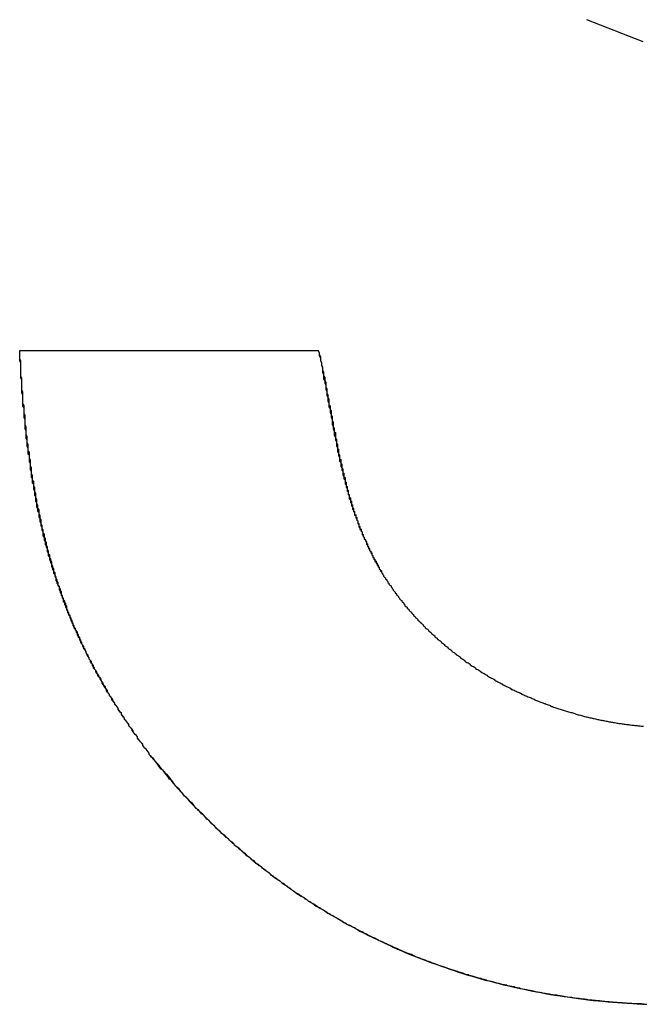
# Model space of a CAD drawing. Extents: x 1107 to 4046, y 937 to 3355.
# Tile 768 of 861: x 3052.159 to 3052.742, y 1749.366 to 1750.286. Entities that reach past the tile are written whole.
import ezdxf

# ---------------------------------------------------------------- set-up
doc = ezdxf.new("R2010")
doc.units = 0
doc.layers.add('KF_VIDA_L___C_LEFT', color=7, linetype='CONTINUOUS')

# ---------------------------------------------------------------- blocks, each defined once
blk = doc.blocks.new('KF_VIDA_L___C_LEFT')
at = {"layer": 'KF_VIDA_L___C_LEFT'}
for p, q in [((163.43863, 61.05241), (163.38616, 61.07299)), ((163.43863, 61.05241), (163.38616, 61.07299)), ((162.85594, 60.76384), (163.13549, 60.76384)), ((162.85594, 60.76384), (163.13549, 60.76384))]:
    blk.add_line(p, q, dxfattribs=at)
for points in [[(162.978, 60.3849, 0), (162.977, 60.3861, 0), (162.977, 60.3873, 0), (162.976, 60.3884, 0), (162.975, 60.3896, 0), (162.974, 60.3908, 0), (162.973, 60.392, 0), (162.972, 60.3931, 0), (162.971, 60.3943, 0), (162.971, 60.3955, 0), (162.97, 60.3967, 0), (162.969, 60.3978, 0), (162.968, 60.399, 0), (162.967, 60.4002, 0), (162.966, 60.4013, 0), (162.966, 60.4025, 0), (162.965, 60.4037, 0), (162.964, 60.4048, 0), (162.963, 60.406, 0), (162.962, 60.4072, 0), (162.961, 60.4084, 0), (162.961, 60.4095, 0), (162.96, 60.4107, 0), (162.959, 60.4119, 0), (162.958, 60.413, 0), (162.958, 60.4142, 0), (162.957, 60.4154, 0), (162.956, 60.4165, 0), (162.955, 60.4177, 0), (162.954, 60.4189, 0), (162.954, 60.42, 0), (162.953, 60.4212, 0), (162.952, 60.4224, 0), (162.951, 60.4235, 0), (162.951, 60.4247, 0), (162.95, 60.4259, 0), (162.949, 60.427, 0), (162.948, 60.4282, 0), (162.948, 60.4294, 0), (162.947, 60.4305, 0), (162.946, 60.4317, 0), (162.945, 60.4329, 0), (162.945, 60.434, 0), (162.944, 60.4352, 0), (162.943, 60.4364, 0), (162.943, 60.4375, 0), (162.942, 60.4387, 0), (162.941, 60.4399, 0), (162.94, 60.4411, 0), (162.94, 60.4422, 0), (162.939, 60.4434, 0), (162.938, 60.4446, 0), (162.938, 60.4457, 0), (162.937, 60.4469, 0), (162.936, 60.4481, 0), (162.936, 60.4492, 0), (162.935, 60.4504, 0), (162.934, 60.4516, 0), (162.934, 60.4528, 0), (162.933, 60.4539, 0), (162.932, 60.4551, 0), (162.932, 60.4563, 0), (162.931, 60.4575, 0), (162.93, 60.4586, 0), (162.93, 60.4598, 0), (162.929, 60.461, 0), (162.928, 60.4622, 0), (162.928, 60.4633, 0), (162.927, 60.4645, 0), (162.926, 60.4657, 0), (162.926, 60.4669, 0), (162.925, 60.468, 0), (162.925, 60.4692, 0), (162.924, 60.4704, 0), (162.923, 60.4716, 0), (162.923, 60.4728, 0), (162.922, 60.474, 0), (162.921, 60.4751, 0), (162.921, 60.4763, 0), (162.92, 60.4775, 0), (162.92, 60.4787, 0), (162.919, 60.4799, 0), (162.918, 60.4811, 0), (162.918, 60.4823, 0), (162.917, 60.4834, 0), (162.917, 60.4846, 0), (162.916, 60.4858, 0), (162.916, 60.487, 0), (162.915, 60.4882, 0), (162.914, 60.4894, 0), (162.914, 60.4906, 0), (162.913, 60.4918, 0), (162.913, 60.493, 0), (162.912, 60.4942, 0), (162.912, 60.4954, 0), (162.911, 60.4966, 0), (162.911, 60.4978, 0), (162.91, 60.499, 0), (162.91, 60.5002, 0), (162.909, 60.5014, 0), (162.908, 60.5026, 0), (162.908, 60.5038, 0), (162.907, 60.505, 0), (162.907, 60.5062, 0), (162.906, 60.5074, 0), (162.906, 60.5086, 0), (162.905, 60.5099, 0), (162.905, 60.5111, 0), (162.904, 60.5123, 0), (162.904, 60.5135, 0), (162.903, 60.5147, 0), (162.903, 60.5159, 0), (162.902, 60.5172, 0), (162.902, 60.5184, 0), (162.901, 60.5196, 0), (162.901, 60.5208, 0), (162.9, 60.522, 0), (162.9, 60.5233, 0), (162.9, 60.5245, 0), (162.899, 60.5257, 0), (162.899, 60.527, 0), (162.898, 60.5282, 0), (162.898, 60.5294, 0), (162.897, 60.5307, 0), (162.897, 60.5319, 0), (162.896, 60.5331, 0), (162.896, 60.5344, 0), (162.895, 60.5356, 0), (162.895, 60.5369, 0), (162.895, 60.5381, 0), (162.894, 60.5394, 0), (162.894, 60.5406, 0), (162.893, 60.5418, 0), (162.893, 60.5431, 0), (162.892, 60.5444, 0), (162.892, 60.5456, 0), (162.892, 60.5469, 0), (162.891, 60.5481, 0), (162.891, 60.5494, 0), (162.89, 60.5506, 0), (162.89, 60.5519, 0), (162.889, 60.5532, 0), (162.889, 60.5544, 0), (162.889, 60.5557, 0), (162.888, 60.557, 0), (162.888, 60.5582, 0), (162.888, 60.5595, 0), (162.887, 60.5608, 0), (162.887, 60.5621, 0), (162.886, 60.5633, 0), (162.886, 60.5646, 0), (162.886, 60.5659, 0), (162.885, 60.5672, 0), (162.885, 60.5685, 0), (162.884, 60.5698, 0), (162.884, 60.5711, 0), (162.884, 60.5724, 0), (162.883, 60.5737, 0), (162.883, 60.5749, 0), (162.883, 60.5762, 0), (162.882, 60.5775, 0), (162.882, 60.5788, 0), (162.882, 60.5802, 0), (162.881, 60.5815, 0), (162.881, 60.5828, 0), (162.881, 60.5841, 0), (162.88, 60.5854, 0), (162.88, 60.5867, 0), (162.88, 60.588, 0), (162.879, 60.5893, 0), (162.879, 60.5907, 0), (162.879, 60.592, 0), (162.878, 60.5933, 0), (162.878, 60.5946, 0), (162.878, 60.596, 0), (162.877, 60.5973, 0), (162.877, 60.5986, 0), (162.877, 60.6, 0), (162.876, 60.6013, 0), (162.876, 60.6027, 0), (162.876, 60.604, 0), (162.876, 60.6054, 0), (162.875, 60.6067, 0), (162.875, 60.6081, 0), (162.875, 60.6094, 0), (162.874, 60.6108, 0), (162.874, 60.6121, 0), (162.874, 60.6135, 0), (162.874, 60.6148, 0), (162.873, 60.6162, 0), (162.873, 60.6176, 0), (162.873, 60.619, 0), (162.872, 60.6203, 0), (162.872, 60.6217, 0), (162.872, 60.6231, 0), (162.872, 60.6245, 0), (162.871, 60.6258, 0), (162.871, 60.6272, 0), (162.871, 60.6286, 0), (162.871, 60.63, 0), (162.87, 60.6314, 0), (162.87, 60.6328, 0), (162.87, 60.6342, 0), (162.87, 60.6356, 0), (162.869, 60.637, 0), (162.869, 60.6384, 0), (162.869, 60.6398, 0), (162.869, 60.6412, 0), (162.868, 60.6426, 0), (162.868, 60.6441, 0), (162.868, 60.6455, 0), (162.868, 60.6469, 0), (162.867, 60.6483, 0), (162.867, 60.6498, 0), (162.867, 60.6512, 0), (162.867, 60.6526, 0), (162.867, 60.6541, 0), (162.866, 60.6555, 0), (162.866, 60.6569, 0), (162.866, 60.6584, 0), (162.866, 60.6598, 0), (162.866, 60.6613, 0), (162.865, 60.6627, 0), (162.865, 60.6642, 0), (162.865, 60.6656, 0), (162.865, 60.6671, 0), (162.865, 60.6686, 0), (162.864, 60.67, 0), (162.864, 60.6715, 0), (162.864, 60.673, 0), (162.864, 60.6745, 0), (162.864, 60.6759, 0), (162.863, 60.6774, 0), (162.863, 60.6789, 0), (162.863, 60.6804, 0), (162.863, 60.6819, 0), (162.863, 60.6834, 0), (162.862, 60.6849, 0), (162.862, 60.6864, 0), (162.862, 60.6879, 0), (162.862, 60.6894, 0), (162.862, 60.6909, 0), (162.862, 60.6924, 0), (162.861, 60.6939, 0), (162.861, 60.6954, 0), (162.861, 60.697, 0), (162.861, 60.6985, 0), (162.861, 60.7, 0), (162.861, 60.7016, 0), (162.861, 60.7031, 0), (162.86, 60.7046, 0), (162.86, 60.7062, 0), (162.86, 60.7077, 0), (162.86, 60.7093, 0), (162.86, 60.7108, 0), (162.86, 60.7124, 0), (162.859, 60.7139, 0), (162.859, 60.7155, 0), (162.859, 60.717, 0), (162.859, 60.7186, 0), (162.859, 60.7202, 0), (162.859, 60.7218, 0), (162.859, 60.7233, 0), (162.859, 60.7249, 0), (162.858, 60.7265, 0), (162.858, 60.7281, 0), (162.858, 60.7297, 0), (162.858, 60.7313, 0), (162.858, 60.7329, 0), (162.858, 60.7345, 0), (162.858, 60.7361, 0), (162.858, 60.7377, 0), (162.857, 60.7393, 0), (162.857, 60.7409, 0), (162.857, 60.7425, 0), (162.857, 60.7441, 0), (162.857, 60.7458, 0), (162.857, 60.7474, 0), (162.857, 60.749, 0), (162.857, 60.7506, 0), (162.857, 60.7523, 0), (162.857, 60.7539, 0), (162.856, 60.7556, 0), (162.856, 60.7572, 0), (162.856, 60.7589, 0), (162.856, 60.7605, 0), (162.856, 60.7622, 0), (162.856, 60.7638, 0)], [(162.978, 60.3849, 0), (162.977, 60.3861, 0), (162.977, 60.3872, 0), (162.976, 60.3884, 0), (162.975, 60.3896, 0), (162.974, 60.3907, 0), (162.973, 60.3919, 0), (162.972, 60.3931, 0), (162.971, 60.3942, 0), (162.971, 60.3954, 0), (162.97, 60.3966, 0), (162.969, 60.3977, 0), (162.968, 60.3989, 0), (162.967, 60.4001, 0), (162.966, 60.4012, 0), (162.966, 60.4024, 0), (162.965, 60.4036, 0), (162.964, 60.4047, 0), (162.963, 60.4059, 0), (162.962, 60.407, 0), (162.962, 60.4082, 0), (162.961, 60.4094, 0), (162.96, 60.4105, 0), (162.959, 60.4117, 0), (162.958, 60.4129, 0), (162.958, 60.414, 0), (162.957, 60.4152, 0), (162.956, 60.4164, 0), (162.955, 60.4175, 0), (162.954, 60.4187, 0), (162.954, 60.4199, 0), (162.953, 60.421, 0), (162.952, 60.4222, 0), (162.951, 60.4234, 0), (162.951, 60.4245, 0), (162.95, 60.4257, 0), (162.949, 60.4269, 0), (162.948, 60.428, 0), (162.948, 60.4292, 0), (162.947, 60.4304, 0), (162.946, 60.4315, 0), (162.945, 60.4327, 0), (162.945, 60.4339, 0), (162.944, 60.435, 0), (162.943, 60.4362, 0), (162.942, 60.4374, 0), (162.942, 60.4385, 0), (162.941, 60.4397, 0), (162.94, 60.4409, 0), (162.94, 60.442, 0), (162.939, 60.4432, 0), (162.938, 60.4444, 0), (162.937, 60.4456, 0), (162.937, 60.4467, 0), (162.936, 60.4479, 0), (162.935, 60.4491, 0), (162.935, 60.4503, 0), (162.934, 60.4514, 0), (162.933, 60.4526, 0), (162.933, 60.4538, 0), (162.932, 60.455, 0), (162.931, 60.4562, 0), (162.931, 60.4573, 0), (162.93, 60.4585, 0), (162.929, 60.4597, 0), (162.929, 60.4609, 0), (162.928, 60.4621, 0), (162.927, 60.4632, 0), (162.927, 60.4644, 0), (162.926, 60.4656, 0), (162.925, 60.4668, 0), (162.925, 60.468, 0), (162.924, 60.4692, 0), (162.924, 60.4704, 0), (162.923, 60.4715, 0), (162.922, 60.4727, 0), (162.922, 60.4739, 0), (162.921, 60.4751, 0), (162.921, 60.4763, 0), (162.92, 60.4775, 0), (162.919, 60.4787, 0), (162.919, 60.4799, 0), (162.918, 60.4811, 0), (162.918, 60.4823, 0), (162.917, 60.4835, 0), (162.916, 60.4847, 0), (162.916, 60.4859, 0), (162.915, 60.4871, 0), (162.915, 60.4883, 0), (162.914, 60.4895, 0), (162.913, 60.4907, 0), (162.913, 60.4919, 0), (162.912, 60.4931, 0), (162.912, 60.4943, 0), (162.911, 60.4955, 0), (162.911, 60.4967, 0), (162.91, 60.4979, 0), (162.91, 60.4992, 0), (162.909, 60.5004, 0), (162.909, 60.5016, 0), (162.908, 60.5028, 0), (162.907, 60.504, 0), (162.907, 60.5052, 0), (162.906, 60.5065, 0), (162.906, 60.5077, 0), (162.905, 60.5089, 0), (162.905, 60.5101, 0), (162.904, 60.5114, 0), (162.904, 60.5126, 0), (162.903, 60.5138, 0), (162.903, 60.515, 0), (162.902, 60.5163, 0), (162.902, 60.5175, 0), (162.901, 60.5187, 0), (162.901, 60.52, 0), (162.9, 60.5212, 0), (162.9, 60.5224, 0), (162.899, 60.5237, 0), (162.899, 60.5249, 0), (162.898, 60.5262, 0), (162.898, 60.5274, 0), (162.897, 60.5286, 0), (162.897, 60.5299, 0), (162.897, 60.5311, 0), (162.896, 60.5324, 0), (162.896, 60.5336, 0), (162.895, 60.5349, 0), (162.895, 60.5362, 0), (162.894, 60.5374, 0), (162.894, 60.5387, 0), (162.893, 60.5399, 0), (162.893, 60.5412, 0), (162.893, 60.5424, 0), (162.892, 60.5437, 0), (162.892, 60.545, 0), (162.891, 60.5462, 0), (162.891, 60.5475, 0), (162.89, 60.5488, 0), (162.89, 60.5501, 0), (162.89, 60.5513, 0), (162.889, 60.5526, 0), (162.889, 60.5539, 0), (162.888, 60.5552, 0), (162.888, 60.5564, 0), (162.888, 60.5577, 0), (162.887, 60.559, 0), (162.887, 60.5603, 0), (162.886, 60.5616, 0), (162.886, 60.5629, 0), (162.886, 60.5642, 0), (162.885, 60.5655, 0), (162.885, 60.5667, 0), (162.884, 60.568, 0), (162.884, 60.5693, 0), (162.884, 60.5706, 0), (162.883, 60.5719, 0), (162.883, 60.5732, 0), (162.883, 60.5746, 0), (162.882, 60.5759, 0), (162.882, 60.5772, 0), (162.882, 60.5785, 0), (162.881, 60.5798, 0), (162.881, 60.5811, 0), (162.88, 60.5824, 0), (162.88, 60.5837, 0), (162.88, 60.5851, 0), (162.879, 60.5864, 0), (162.879, 60.5877, 0), (162.879, 60.589, 0), (162.878, 60.5904, 0), (162.878, 60.5917, 0), (162.878, 60.593, 0), (162.878, 60.5944, 0), (162.877, 60.5957, 0), (162.877, 60.5971, 0), (162.877, 60.5984, 0), (162.876, 60.5997, 0), (162.876, 60.6011, 0), (162.876, 60.6024, 0), (162.875, 60.6038, 0), (162.875, 60.6051, 0), (162.875, 60.6065, 0), (162.874, 60.6078, 0), (162.874, 60.6092, 0), (162.874, 60.6106, 0), (162.874, 60.6119, 0), (162.873, 60.6133, 0), (162.873, 60.6147, 0), (162.873, 60.616, 0), (162.872, 60.6174, 0), (162.872, 60.6188, 0), (162.872, 60.6202, 0), (162.872, 60.6215, 0), (162.871, 60.6229, 0), (162.871, 60.6243, 0), (162.871, 60.6257, 0), (162.871, 60.6271, 0), (162.87, 60.6285, 0), (162.87, 60.6299, 0), (162.87, 60.6312, 0), (162.87, 60.6326, 0), (162.869, 60.634, 0), (162.869, 60.6354, 0), (162.869, 60.6368, 0), (162.869, 60.6383, 0), (162.868, 60.6397, 0), (162.868, 60.6411, 0), (162.868, 60.6425, 0), (162.868, 60.6439, 0), (162.867, 60.6453, 0), (162.867, 60.6467, 0), (162.867, 60.6482, 0), (162.867, 60.6496, 0), (162.867, 60.651, 0), (162.866, 60.6524, 0), (162.866, 60.6539, 0), (162.866, 60.6553, 0), (162.866, 60.6567, 0), (162.866, 60.6582, 0), (162.865, 60.6596, 0), (162.865, 60.6611, 0), (162.865, 60.6625, 0), (162.865, 60.664, 0), (162.865, 60.6654, 0), (162.864, 60.6669, 0), (162.864, 60.6683, 0), (162.864, 60.6698, 0), (162.864, 60.6712, 0), (162.864, 60.6727, 0), (162.863, 60.6742, 0), (162.863, 60.6756, 0), (162.863, 60.6771, 0), (162.863, 60.6786, 0), (162.863, 60.6801, 0), (162.862, 60.6815, 0), (162.862, 60.683, 0), (162.862, 60.6845, 0), (162.862, 60.686, 0), (162.862, 60.6875, 0), (162.862, 60.689, 0), (162.861, 60.6905, 0), (162.861, 60.692, 0), (162.861, 60.6935, 0), (162.861, 60.695, 0), (162.861, 60.6965, 0), (162.861, 60.698, 0), (162.861, 60.6995, 0), (162.86, 60.701, 0), (162.86, 60.7025, 0), (162.86, 60.7041, 0), (162.86, 60.7056, 0), (162.86, 60.7071, 0), (162.86, 60.7086, 0), (162.86, 60.7102, 0), (162.859, 60.7117, 0), (162.859, 60.7132, 0), (162.859, 60.7148, 0), (162.859, 60.7163, 0), (162.859, 60.7178, 0), (162.859, 60.7194, 0), (162.859, 60.7209, 0), (162.859, 60.7225, 0), (162.858, 60.7241, 0), (162.858, 60.7256, 0), (162.858, 60.7272, 0), (162.858, 60.7287, 0), (162.858, 60.7303, 0), (162.858, 60.7319, 0), (162.858, 60.7334, 0), (162.858, 60.735, 0), (162.858, 60.7366, 0), (162.857, 60.7382, 0), (162.857, 60.7398, 0), (162.857, 60.7413, 0), (162.857, 60.7429, 0), (162.857, 60.7445, 0), (162.857, 60.7461, 0), (162.857, 60.7477, 0), (162.857, 60.7493, 0), (162.857, 60.7509, 0), (162.857, 60.7525, 0), (162.856, 60.7541, 0), (162.856, 60.7557, 0), (162.856, 60.7574, 0), (162.856, 60.759, 0), (162.856, 60.7606, 0), (162.856, 60.7622, 0), (162.856, 60.7638, 0)], [(163.135, 60.7638, 0), (163.136, 60.7618, 0), (163.136, 60.7598, 0), (163.137, 60.7578, 0), (163.137, 60.7559, 0), (163.137, 60.754, 0), (163.138, 60.7522, 0), (163.138, 60.7503, 0), (163.139, 60.7485, 0), (163.139, 60.7468, 0), (163.139, 60.745, 0), (163.14, 60.7433, 0), (163.14, 60.7416, 0), (163.14, 60.74, 0), (163.141, 60.7384, 0), (163.141, 60.7368, 0), (163.141, 60.7352, 0), (163.142, 60.7337, 0), (163.142, 60.7321, 0), (163.142, 60.7306, 0), (163.142, 60.7292, 0), (163.143, 60.7277, 0), (163.143, 60.7263, 0), (163.143, 60.7249, 0), (163.143, 60.7235, 0), (163.144, 60.7222, 0), (163.144, 60.7209, 0), (163.144, 60.7195, 0), (163.145, 60.7183, 0), (163.145, 60.717, 0), (163.145, 60.7157, 0), (163.145, 60.7145, 0), (163.145, 60.7133, 0), (163.146, 60.7121, 0), (163.146, 60.7109, 0), (163.146, 60.7098, 0), (163.146, 60.7086, 0), (163.147, 60.7075, 0), (163.147, 60.7064, 0), (163.147, 60.7053, 0), (163.147, 60.7042, 0), (163.147, 60.7031, 0), (163.148, 60.7021, 0), (163.148, 60.701, 0), (163.148, 60.7, 0), (163.148, 60.699, 0), (163.148, 60.698, 0), (163.149, 60.697, 0), (163.149, 60.696, 0), (163.149, 60.6951, 0), (163.149, 60.6941, 0), (163.149, 60.6932, 0), (163.149, 60.6922, 0), (163.15, 60.6913, 0), (163.15, 60.6904, 0), (163.15, 60.6895, 0), (163.15, 60.6886, 0), (163.15, 60.6877, 0), (163.151, 60.6869, 0), (163.151, 60.686, 0), (163.151, 60.6851, 0), (163.151, 60.6843, 0), (163.151, 60.6834, 0), (163.151, 60.6826, 0), (163.151, 60.6818, 0), (163.152, 60.6809, 0), (163.152, 60.6801, 0), (163.152, 60.6793, 0), (163.152, 60.6785, 0), (163.152, 60.6777, 0), (163.152, 60.6769, 0), (163.153, 60.6761, 0), (163.153, 60.6753, 0), (163.153, 60.6745, 0), (163.153, 60.6738, 0), (163.153, 60.673, 0), (163.153, 60.6722, 0), (163.154, 60.6715, 0), (163.154, 60.6707, 0), (163.154, 60.67, 0), (163.154, 60.6692, 0), (163.154, 60.6684, 0), (163.154, 60.6677, 0), (163.154, 60.667, 0), (163.155, 60.6662, 0), (163.155, 60.6655, 0), (163.155, 60.6647, 0), (163.155, 60.664, 0), (163.155, 60.6633, 0), (163.155, 60.6625, 0), (163.156, 60.6618, 0), (163.156, 60.6611, 0), (163.156, 60.6604, 0), (163.156, 60.6596, 0), (163.156, 60.6589, 0), (163.156, 60.6582, 0), (163.157, 60.6575, 0), (163.157, 60.6568, 0), (163.157, 60.6561, 0), (163.157, 60.6553, 0), (163.157, 60.6546, 0), (163.157, 60.6539, 0), (163.158, 60.6532, 0), (163.158, 60.6525, 0), (163.158, 60.6518, 0), (163.158, 60.6511, 0), (163.158, 60.6504, 0), (163.158, 60.6497, 0), (163.159, 60.649, 0), (163.159, 60.6483, 0), (163.159, 60.6476, 0), (163.159, 60.6469, 0), (163.159, 60.6462, 0), (163.159, 60.6455, 0), (163.16, 60.6448, 0), (163.16, 60.6441, 0), (163.16, 60.6434, 0), (163.16, 60.6427, 0), (163.16, 60.642, 0), (163.16, 60.6413, 0), (163.161, 60.6406, 0), (163.161, 60.6399, 0), (163.161, 60.6393, 0), (163.161, 60.6386, 0), (163.161, 60.6379, 0), (163.161, 60.6372, 0), (163.162, 60.6365, 0), (163.162, 60.6358, 0), (163.162, 60.6352, 0), (163.162, 60.6345, 0), (163.162, 60.6338, 0), (163.163, 60.6332, 0), (163.163, 60.6325, 0), (163.163, 60.6318, 0), (163.163, 60.6312, 0), (163.163, 60.6305, 0), (163.163, 60.6298, 0), (163.164, 60.6292, 0), (163.164, 60.6285, 0), (163.164, 60.6279, 0), (163.164, 60.6272, 0), (163.164, 60.6266, 0), (163.165, 60.6259, 0), (163.165, 60.6252, 0), (163.165, 60.6246, 0), (163.165, 60.624, 0), (163.165, 60.6233, 0), (163.166, 60.6227, 0), (163.166, 60.622, 0), (163.166, 60.6214, 0), (163.166, 60.6207, 0), (163.166, 60.6201, 0), (163.167, 60.6195, 0), (163.167, 60.6188, 0), (163.167, 60.6182, 0), (163.167, 60.6176, 0), (163.167, 60.6169, 0), (163.168, 60.6163, 0), (163.168, 60.6157, 0), (163.168, 60.615, 0), (163.168, 60.6144, 0), (163.168, 60.6138, 0), (163.169, 60.6132, 0), (163.169, 60.6125, 0), (163.169, 60.6119, 0), (163.169, 60.6113, 0), (163.169, 60.6107, 0), (163.17, 60.61, 0), (163.17, 60.6094, 0), (163.17, 60.6088, 0), (163.17, 60.6082, 0), (163.171, 60.6076, 0), (163.171, 60.6069, 0), (163.171, 60.6063, 0), (163.171, 60.6057, 0), (163.171, 60.6051, 0), (163.172, 60.6045, 0), (163.172, 60.6039, 0), (163.172, 60.6032, 0), (163.172, 60.6026, 0), (163.173, 60.602, 0), (163.173, 60.6014, 0), (163.173, 60.6008, 0), (163.173, 60.6002, 0), (163.173, 60.5996, 0), (163.174, 60.599, 0), (163.174, 60.5984, 0), (163.174, 60.5978, 0), (163.174, 60.5972, 0), (163.175, 60.5966, 0), (163.175, 60.5959, 0), (163.175, 60.5953, 0), (163.175, 60.5947, 0), (163.176, 60.5941, 0), (163.176, 60.5935, 0), (163.176, 60.5929, 0), (163.176, 60.5923, 0), (163.177, 60.5917, 0), (163.177, 60.5911, 0), (163.177, 60.5905, 0), (163.177, 60.5899, 0), (163.178, 60.5893, 0), (163.178, 60.5887, 0), (163.178, 60.5881, 0), (163.178, 60.5875, 0), (163.179, 60.5869, 0), (163.179, 60.5863, 0), (163.179, 60.5857, 0), (163.18, 60.5851, 0), (163.18, 60.5845, 0), (163.18, 60.5839, 0), (163.18, 60.5834, 0), (163.181, 60.5828, 0), (163.181, 60.5822, 0), (163.181, 60.5816, 0), (163.181, 60.581, 0), (163.182, 60.5804, 0), (163.182, 60.5798, 0), (163.182, 60.5792, 0), (163.183, 60.5786, 0), (163.183, 60.578, 0), (163.183, 60.5774, 0), (163.183, 60.5768, 0), (163.184, 60.5762, 0), (163.184, 60.5756, 0), (163.184, 60.575, 0), (163.185, 60.5744, 0), (163.185, 60.5738, 0), (163.185, 60.5732, 0), (163.185, 60.5726, 0), (163.186, 60.5721, 0), (163.186, 60.5715, 0), (163.186, 60.5709, 0), (163.187, 60.5703, 0), (163.187, 60.5697, 0), (163.187, 60.5691, 0), (163.188, 60.5685, 0), (163.188, 60.5679, 0), (163.188, 60.5673, 0), (163.189, 60.5667, 0), (163.189, 60.5661, 0), (163.189, 60.5655, 0), (163.19, 60.5649, 0), (163.19, 60.5643, 0), (163.19, 60.5637, 0), (163.19, 60.5631, 0), (163.191, 60.5625, 0), (163.191, 60.5619, 0), (163.191, 60.5613, 0), (163.192, 60.5607, 0), (163.192, 60.5601, 0), (163.192, 60.5595, 0), (163.193, 60.5589, 0), (163.193, 60.5583, 0), (163.194, 60.5577, 0), (163.194, 60.5571, 0)], [(163.135, 60.7638, 0), (163.136, 60.7615, 0), (163.136, 60.7591, 0), (163.137, 60.7568, 0), (163.137, 60.7545, 0), (163.138, 60.7522, 0), (163.138, 60.75, 0), (163.139, 60.7478, 0), (163.139, 60.7456, 0), (163.139, 60.7435, 0), (163.14, 60.7414, 0), (163.14, 60.7393, 0), (163.14, 60.7372, 0), (163.141, 60.7352, 0), (163.141, 60.7332, 0), (163.142, 60.7312, 0), (163.142, 60.7292, 0), (163.142, 60.7273, 0), (163.143, 60.7254, 0), (163.143, 60.7235, 0), (163.143, 60.7216, 0), (163.144, 60.7198, 0), (163.144, 60.718, 0), (163.144, 60.7162, 0), (163.145, 60.7144, 0), (163.145, 60.7126, 0), (163.145, 60.7109, 0), (163.146, 60.7092, 0), (163.146, 60.7075, 0), (163.146, 60.7058, 0), (163.147, 60.7041, 0), (163.147, 60.7025, 0), (163.147, 60.7009, 0), (163.148, 60.6993, 0), (163.148, 60.6977, 0), (163.148, 60.6961, 0), (163.148, 60.6946, 0), (163.149, 60.693, 0), (163.149, 60.6915, 0), (163.149, 60.69, 0), (163.15, 60.6885, 0), (163.15, 60.687, 0), (163.15, 60.6856, 0), (163.15, 60.6841, 0), (163.151, 60.6827, 0), (163.151, 60.6813, 0), (163.151, 60.6799, 0), (163.152, 60.6785, 0), (163.152, 60.6771, 0), (163.152, 60.6757, 0), (163.152, 60.6744, 0), (163.153, 60.673, 0), (163.153, 60.6717, 0), (163.153, 60.6704, 0), (163.153, 60.6691, 0), (163.154, 60.6678, 0), (163.154, 60.6665, 0), (163.154, 60.6652, 0), (163.155, 60.6639, 0), (163.155, 60.6627, 0), (163.155, 60.6614, 0), (163.155, 60.6602, 0), (163.156, 60.6589, 0), (163.156, 60.6577, 0), (163.156, 60.6565, 0), (163.156, 60.6553, 0), (163.157, 60.6541, 0), (163.157, 60.6529, 0), (163.157, 60.6517, 0), (163.158, 60.6505, 0), (163.158, 60.6494, 0), (163.158, 60.6482, 0), (163.158, 60.647, 0), (163.159, 60.6459, 0), (163.159, 60.6447, 0), (163.159, 60.6436, 0), (163.16, 60.6425, 0), (163.16, 60.6413, 0), (163.16, 60.6402, 0), (163.16, 60.6391, 0), (163.161, 60.638, 0), (163.161, 60.6369, 0), (163.161, 60.6358, 0), (163.162, 60.6347, 0), (163.162, 60.6336, 0), (163.162, 60.6325, 0), (163.163, 60.6314, 0), (163.163, 60.6303, 0), (163.163, 60.6292, 0), (163.164, 60.6281, 0), (163.164, 60.6271, 0), (163.164, 60.626, 0), (163.164, 60.6249, 0), (163.165, 60.6239, 0), (163.165, 60.6228, 0), (163.165, 60.6217, 0), (163.166, 60.6207, 0), (163.166, 60.6196, 0), (163.166, 60.6186, 0), (163.167, 60.6175, 0), (163.167, 60.6165, 0), (163.167, 60.6154, 0), (163.168, 60.6144, 0), (163.168, 60.6133, 0), (163.169, 60.6123, 0), (163.169, 60.6112, 0), (163.169, 60.6102, 0), (163.17, 60.6092, 0), (163.17, 60.6081, 0), (163.17, 60.6071, 0), (163.171, 60.6061, 0), (163.171, 60.605, 0), (163.172, 60.604, 0), (163.172, 60.603, 0), (163.172, 60.6019, 0), (163.173, 60.6009, 0), (163.173, 60.5999, 0), (163.173, 60.5989, 0), (163.174, 60.5978, 0), (163.174, 60.5968, 0), (163.175, 60.5958, 0), (163.175, 60.5948, 0), (163.176, 60.5938, 0), (163.176, 60.5927, 0), (163.176, 60.5917, 0), (163.177, 60.5907, 0), (163.177, 60.5897, 0), (163.178, 60.5887, 0), (163.178, 60.5877, 0), (163.179, 60.5867, 0), (163.179, 60.5856, 0), (163.18, 60.5846, 0), (163.18, 60.5836, 0), (163.18, 60.5826, 0), (163.181, 60.5816, 0), (163.181, 60.5806, 0), (163.182, 60.5796, 0), (163.182, 60.5786, 0), (163.183, 60.5776, 0), (163.183, 60.5766, 0), (163.184, 60.5756, 0), (163.184, 60.5746, 0), (163.185, 60.5736, 0), (163.185, 60.5726, 0), (163.186, 60.5716, 0), (163.186, 60.5706, 0), (163.187, 60.5697, 0), (163.187, 60.5687, 0), (163.188, 60.5677, 0), (163.188, 60.5667, 0), (163.189, 60.5657, 0), (163.189, 60.5648, 0), (163.19, 60.5638, 0), (163.191, 60.5628, 0), (163.191, 60.5619, 0), (163.192, 60.5609, 0), (163.192, 60.5599, 0), (163.193, 60.559, 0), (163.193, 60.558, 0), (163.194, 60.5571, 0)], [(163.194, 60.5571, 0), (163.194, 60.5562, 0), (163.195, 60.5554, 0), (163.195, 60.5545, 0), (163.196, 60.5536, 0), (163.196, 60.5528, 0), (163.197, 60.5519, 0), (163.198, 60.5511, 0), (163.198, 60.5502, 0), (163.199, 60.5494, 0), (163.199, 60.5486, 0), (163.2, 60.5477, 0), (163.2, 60.5469, 0), (163.201, 60.5461, 0), (163.201, 60.5452, 0), (163.202, 60.5444, 0), (163.203, 60.5436, 0), (163.203, 60.5427, 0), (163.204, 60.5419, 0), (163.204, 60.5411, 0), (163.205, 60.5403, 0), (163.205, 60.5395, 0), (163.206, 60.5386, 0), (163.207, 60.5378, 0), (163.207, 60.537, 0), (163.208, 60.5362, 0), (163.208, 60.5354, 0), (163.209, 60.5346, 0), (163.21, 60.5338, 0), (163.21, 60.533, 0), (163.211, 60.5322, 0), (163.211, 60.5314, 0), (163.212, 60.5306, 0), (163.213, 60.5298, 0), (163.213, 60.529, 0), (163.214, 60.5283, 0), (163.215, 60.5275, 0), (163.215, 60.5267, 0), (163.216, 60.5259, 0), (163.216, 60.5251, 0), (163.217, 60.5244, 0), (163.218, 60.5236, 0), (163.218, 60.5228, 0), (163.219, 60.5221, 0), (163.22, 60.5213, 0), (163.22, 60.5205, 0), (163.221, 60.5198, 0), (163.222, 60.519, 0), (163.222, 60.5183, 0), (163.223, 60.5175, 0), (163.224, 60.5168, 0), (163.224, 60.516, 0), (163.225, 60.5153, 0), (163.226, 60.5145, 0), (163.226, 60.5138, 0), (163.227, 60.5131, 0), (163.228, 60.5123, 0), (163.228, 60.5116, 0), (163.229, 60.5109, 0), (163.23, 60.5101, 0), (163.231, 60.5094, 0), (163.231, 60.5087, 0), (163.232, 60.508, 0), (163.233, 60.5072, 0), (163.233, 60.5065, 0), (163.234, 60.5058, 0), (163.235, 60.5051, 0), (163.235, 60.5044, 0), (163.236, 60.5037, 0), (163.237, 60.503, 0), (163.238, 60.5023, 0), (163.238, 60.5016, 0), (163.239, 60.5009, 0), (163.24, 60.5002, 0), (163.241, 60.4995, 0), (163.241, 60.4988, 0), (163.242, 60.4981, 0), (163.243, 60.4974, 0), (163.244, 60.4968, 0), (163.244, 60.4961, 0), (163.245, 60.4954, 0), (163.246, 60.4947, 0), (163.246, 60.4941, 0), (163.247, 60.4934, 0), (163.248, 60.4927, 0), (163.249, 60.4921, 0), (163.25, 60.4914, 0), (163.25, 60.4907, 0), (163.251, 60.4901, 0), (163.252, 60.4894, 0), (163.253, 60.4888, 0), (163.253, 60.4881, 0), (163.254, 60.4875, 0), (163.255, 60.4868, 0), (163.256, 60.4862, 0), (163.256, 60.4856, 0), (163.257, 60.4849, 0), (163.258, 60.4843, 0), (163.259, 60.4837, 0), (163.26, 60.483, 0), (163.26, 60.4824, 0), (163.261, 60.4818, 0), (163.262, 60.4812, 0), (163.263, 60.4805, 0), (163.264, 60.4799, 0), (163.264, 60.4793, 0), (163.265, 60.4787, 0), (163.266, 60.4781, 0), (163.267, 60.4775, 0), (163.268, 60.4769, 0), (163.268, 60.4763, 0), (163.269, 60.4757, 0), (163.27, 60.4751, 0), (163.271, 60.4745, 0), (163.272, 60.4739, 0), (163.272, 60.4733, 0), (163.273, 60.4727, 0), (163.274, 60.4721, 0), (163.275, 60.4716, 0), (163.276, 60.471, 0), (163.277, 60.4704, 0), (163.277, 60.4698, 0), (163.278, 60.4693, 0), (163.279, 60.4687, 0), (163.28, 60.4681, 0), (163.281, 60.4676, 0), (163.282, 60.467, 0), (163.282, 60.4665, 0), (163.283, 60.4659, 0), (163.284, 60.4654, 0), (163.285, 60.4648, 0), (163.286, 60.4643, 0), (163.287, 60.4637, 0), (163.287, 60.4632, 0), (163.288, 60.4626, 0), (163.289, 60.4621, 0), (163.29, 60.4616, 0), (163.291, 60.461, 0), (163.292, 60.4605, 0), (163.293, 60.46, 0), (163.293, 60.4595, 0), (163.294, 60.459, 0), (163.295, 60.4584, 0), (163.296, 60.4579, 0), (163.297, 60.4574, 0), (163.298, 60.4569, 0), (163.299, 60.4564, 0), (163.3, 60.4559, 0), (163.3, 60.4554, 0), (163.301, 60.4549, 0), (163.302, 60.4544, 0), (163.303, 60.4539, 0), (163.304, 60.4534, 0), (163.305, 60.4529, 0), (163.306, 60.4525, 0), (163.307, 60.452, 0), (163.307, 60.4515, 0), (163.308, 60.451, 0), (163.309, 60.4505, 0), (163.31, 60.4501, 0), (163.311, 60.4496, 0), (163.312, 60.4491, 0), (163.313, 60.4487, 0), (163.314, 60.4482, 0), (163.315, 60.4478, 0), (163.315, 60.4473, 0), (163.316, 60.4469, 0), (163.317, 60.4464, 0), (163.318, 60.446, 0), (163.319, 60.4455, 0), (163.32, 60.4451, 0), (163.321, 60.4446, 0), (163.322, 60.4442, 0), (163.323, 60.4438, 0), (163.324, 60.4433, 0), (163.325, 60.4429, 0), (163.325, 60.4425, 0), (163.326, 60.4421, 0), (163.327, 60.4416, 0), (163.328, 60.4412, 0), (163.329, 60.4408, 0), (163.33, 60.4404, 0), (163.331, 60.44, 0), (163.332, 60.4396, 0), (163.333, 60.4392, 0), (163.334, 60.4388, 0), (163.335, 60.4384, 0), (163.336, 60.438, 0), (163.337, 60.4376, 0), (163.337, 60.4372, 0), (163.338, 60.4368, 0), (163.339, 60.4364, 0), (163.34, 60.4361, 0), (163.341, 60.4357, 0), (163.342, 60.4353, 0), (163.343, 60.4349, 0), (163.344, 60.4346, 0), (163.345, 60.4342, 0), (163.346, 60.4338, 0), (163.347, 60.4335, 0), (163.348, 60.4331, 0), (163.349, 60.4327, 0), (163.35, 60.4324, 0), (163.351, 60.432, 0), (163.352, 60.4317, 0), (163.352, 60.4313, 0), (163.353, 60.431, 0), (163.354, 60.4307, 0), (163.355, 60.4303, 0), (163.356, 60.43, 0), (163.357, 60.4297, 0), (163.358, 60.4293, 0), (163.359, 60.429, 0), (163.36, 60.4287, 0), (163.361, 60.4284, 0), (163.362, 60.4281, 0), (163.363, 60.4277, 0), (163.364, 60.4274, 0), (163.365, 60.4271, 0), (163.366, 60.4268, 0), (163.367, 60.4265, 0), (163.368, 60.4262, 0), (163.369, 60.4259, 0), (163.37, 60.4256, 0), (163.371, 60.4253, 0), (163.372, 60.4251, 0), (163.373, 60.4248, 0), (163.374, 60.4245, 0), (163.375, 60.4242, 0), (163.375, 60.4239, 0), (163.376, 60.4237, 0), (163.377, 60.4234, 0), (163.378, 60.4231, 0), (163.379, 60.4229, 0), (163.38, 60.4226, 0), (163.381, 60.4223, 0), (163.382, 60.4221, 0), (163.383, 60.4218, 0), (163.384, 60.4216, 0), (163.385, 60.4213, 0), (163.386, 60.4211, 0), (163.387, 60.4208, 0), (163.388, 60.4206, 0), (163.389, 60.4204, 0), (163.39, 60.4201, 0), (163.391, 60.4199, 0), (163.392, 60.4197, 0), (163.393, 60.4195, 0), (163.394, 60.4192, 0), (163.395, 60.419, 0), (163.396, 60.4188, 0), (163.397, 60.4186, 0), (163.398, 60.4184, 0), (163.399, 60.4182, 0), (163.4, 60.418, 0), (163.401, 60.4178, 0), (163.402, 60.4176, 0), (163.403, 60.4174, 0), (163.404, 60.4172, 0), (163.405, 60.417, 0), (163.406, 60.4168, 0), (163.407, 60.4166, 0), (163.408, 60.4165, 0), (163.409, 60.4163, 0), (163.41, 60.4161, 0), (163.411, 60.4159, 0), (163.412, 60.4158, 0), (163.413, 60.4156, 0), (163.414, 60.4154, 0), (163.415, 60.4153, 0), (163.416, 60.4151, 0), (163.417, 60.415, 0), (163.418, 60.4148, 0), (163.419, 60.4147, 0), (163.42, 60.4145, 0), (163.421, 60.4144, 0), (163.422, 60.4143, 0), (163.423, 60.4141, 0), (163.424, 60.414, 0), (163.425, 60.4139, 0), (163.426, 60.4138, 0), (163.427, 60.4136, 0), (163.428, 60.4135, 0), (163.429, 60.4134, 0), (163.43, 60.4133, 0), (163.431, 60.4132, 0), (163.432, 60.4131, 0), (163.433, 60.413, 0), (163.434, 60.4129, 0), (163.435, 60.4128, 0), (163.436, 60.4127, 0), (163.437, 60.4126, 0), (163.438, 60.4125, 0), (163.439, 60.4124, 0)], [(163.194, 60.5571, 0), (163.194, 60.5562, 0), (163.195, 60.5554, 0), (163.195, 60.5545, 0), (163.196, 60.5536, 0), (163.196, 60.5528, 0), (163.197, 60.5519, 0), (163.198, 60.5511, 0), (163.198, 60.5502, 0), (163.199, 60.5494, 0), (163.199, 60.5486, 0), (163.2, 60.5477, 0), (163.2, 60.5469, 0), (163.201, 60.5461, 0), (163.201, 60.5452, 0), (163.202, 60.5444, 0), (163.203, 60.5436, 0), (163.203, 60.5427, 0), (163.204, 60.5419, 0), (163.204, 60.5411, 0), (163.205, 60.5403, 0), (163.205, 60.5395, 0), (163.206, 60.5386, 0), (163.207, 60.5378, 0), (163.207, 60.537, 0), (163.208, 60.5362, 0), (163.208, 60.5354, 0), (163.209, 60.5346, 0), (163.21, 60.5338, 0), (163.21, 60.533, 0), (163.211, 60.5322, 0), (163.211, 60.5314, 0), (163.212, 60.5306, 0), (163.213, 60.5298, 0), (163.213, 60.529, 0), (163.214, 60.5283, 0), (163.215, 60.5275, 0), (163.215, 60.5267, 0), (163.216, 60.5259, 0), (163.216, 60.5251, 0), (163.217, 60.5244, 0), (163.218, 60.5236, 0), (163.218, 60.5228, 0), (163.219, 60.5221, 0), (163.22, 60.5213, 0), (163.22, 60.5205, 0), (163.221, 60.5198, 0), (163.222, 60.519, 0), (163.222, 60.5183, 0), (163.223, 60.5175, 0), (163.224, 60.5168, 0), (163.224, 60.516, 0), (163.225, 60.5153, 0), (163.226, 60.5145, 0), (163.226, 60.5138, 0), (163.227, 60.5131, 0), (163.228, 60.5123, 0), (163.228, 60.5116, 0), (163.229, 60.5109, 0), (163.23, 60.5101, 0), (163.231, 60.5094, 0), (163.231, 60.5087, 0), (163.232, 60.508, 0), (163.233, 60.5072, 0), (163.233, 60.5065, 0), (163.234, 60.5058, 0), (163.235, 60.5051, 0), (163.235, 60.5044, 0), (163.236, 60.5037, 0), (163.237, 60.503, 0), (163.238, 60.5023, 0), (163.238, 60.5016, 0), (163.239, 60.5009, 0), (163.24, 60.5002, 0), (163.241, 60.4995, 0), (163.241, 60.4988, 0), (163.242, 60.4981, 0), (163.243, 60.4974, 0), (163.244, 60.4968, 0), (163.244, 60.4961, 0), (163.245, 60.4954, 0), (163.246, 60.4947, 0), (163.246, 60.4941, 0), (163.247, 60.4934, 0), (163.248, 60.4927, 0), (163.249, 60.4921, 0), (163.25, 60.4914, 0), (163.25, 60.4907, 0), (163.251, 60.4901, 0), (163.252, 60.4894, 0), (163.253, 60.4888, 0), (163.253, 60.4881, 0), (163.254, 60.4875, 0), (163.255, 60.4868, 0), (163.256, 60.4862, 0), (163.256, 60.4856, 0), (163.257, 60.4849, 0), (163.258, 60.4843, 0), (163.259, 60.4837, 0), (163.26, 60.483, 0), (163.26, 60.4824, 0), (163.261, 60.4818, 0), (163.262, 60.4812, 0), (163.263, 60.4805, 0), (163.264, 60.4799, 0), (163.264, 60.4793, 0), (163.265, 60.4787, 0), (163.266, 60.4781, 0), (163.267, 60.4775, 0), (163.268, 60.4769, 0), (163.268, 60.4763, 0), (163.269, 60.4757, 0), (163.27, 60.4751, 0), (163.271, 60.4745, 0), (163.272, 60.4739, 0), (163.272, 60.4733, 0), (163.273, 60.4727, 0), (163.274, 60.4721, 0), (163.275, 60.4716, 0), (163.276, 60.471, 0), (163.277, 60.4704, 0), (163.277, 60.4698, 0), (163.278, 60.4693, 0), (163.279, 60.4687, 0), (163.28, 60.4681, 0), (163.281, 60.4676, 0), (163.282, 60.467, 0), (163.282, 60.4665, 0), (163.283, 60.4659, 0), (163.284, 60.4654, 0), (163.285, 60.4648, 0), (163.286, 60.4643, 0), (163.287, 60.4637, 0), (163.287, 60.4632, 0), (163.288, 60.4626, 0), (163.289, 60.4621, 0), (163.29, 60.4616, 0), (163.291, 60.461, 0), (163.292, 60.4605, 0), (163.293, 60.46, 0), (163.293, 60.4595, 0), (163.294, 60.459, 0), (163.295, 60.4584, 0), (163.296, 60.4579, 0), (163.297, 60.4574, 0), (163.298, 60.4569, 0), (163.299, 60.4564, 0), (163.3, 60.4559, 0), (163.3, 60.4554, 0), (163.301, 60.4549, 0), (163.302, 60.4544, 0), (163.303, 60.4539, 0), (163.304, 60.4534, 0), (163.305, 60.4529, 0), (163.306, 60.4524, 0), (163.307, 60.452, 0), (163.307, 60.4515, 0), (163.308, 60.451, 0), (163.309, 60.4505, 0), (163.31, 60.4501, 0), (163.311, 60.4496, 0), (163.312, 60.4491, 0), (163.313, 60.4487, 0), (163.314, 60.4482, 0), (163.315, 60.4478, 0), (163.315, 60.4473, 0), (163.316, 60.4468, 0), (163.317, 60.4464, 0), (163.318, 60.446, 0), (163.319, 60.4455, 0), (163.32, 60.4451, 0), (163.321, 60.4446, 0), (163.322, 60.4442, 0), (163.323, 60.4438, 0), (163.324, 60.4433, 0), (163.325, 60.4429, 0), (163.325, 60.4425, 0), (163.326, 60.4421, 0), (163.327, 60.4416, 0), (163.328, 60.4412, 0), (163.329, 60.4408, 0), (163.33, 60.4404, 0), (163.331, 60.44, 0), (163.332, 60.4396, 0), (163.333, 60.4392, 0), (163.334, 60.4388, 0), (163.335, 60.4384, 0), (163.336, 60.438, 0), (163.337, 60.4376, 0), (163.337, 60.4372, 0), (163.338, 60.4368, 0), (163.339, 60.4364, 0), (163.34, 60.436, 0), (163.341, 60.4357, 0), (163.342, 60.4353, 0), (163.343, 60.4349, 0), (163.344, 60.4346, 0), (163.345, 60.4342, 0), (163.346, 60.4338, 0), (163.347, 60.4335, 0), (163.348, 60.4331, 0), (163.349, 60.4327, 0), (163.35, 60.4324, 0), (163.351, 60.432, 0), (163.352, 60.4317, 0), (163.352, 60.4313, 0), (163.353, 60.431, 0), (163.354, 60.4307, 0), (163.355, 60.4303, 0), (163.356, 60.43, 0), (163.357, 60.4297, 0), (163.358, 60.4293, 0), (163.359, 60.429, 0), (163.36, 60.4287, 0), (163.361, 60.4284, 0), (163.362, 60.4281, 0), (163.363, 60.4277, 0), (163.364, 60.4274, 0), (163.365, 60.4271, 0), (163.366, 60.4268, 0), (163.367, 60.4265, 0), (163.368, 60.4262, 0), (163.369, 60.4259, 0), (163.37, 60.4256, 0), (163.371, 60.4253, 0), (163.372, 60.4251, 0), (163.373, 60.4248, 0), (163.374, 60.4245, 0), (163.375, 60.4242, 0), (163.375, 60.4239, 0), (163.376, 60.4237, 0), (163.377, 60.4234, 0), (163.378, 60.4231, 0), (163.379, 60.4229, 0), (163.38, 60.4226, 0), (163.381, 60.4223, 0), (163.382, 60.4221, 0), (163.383, 60.4218, 0), (163.384, 60.4216, 0), (163.385, 60.4213, 0), (163.386, 60.4211, 0), (163.387, 60.4208, 0), (163.388, 60.4206, 0), (163.389, 60.4204, 0), (163.39, 60.4201, 0), (163.391, 60.4199, 0), (163.392, 60.4197, 0), (163.393, 60.4195, 0), (163.394, 60.4192, 0), (163.395, 60.419, 0), (163.396, 60.4188, 0), (163.397, 60.4186, 0), (163.398, 60.4184, 0), (163.399, 60.4182, 0), (163.4, 60.418, 0), (163.401, 60.4178, 0), (163.402, 60.4176, 0), (163.403, 60.4174, 0), (163.404, 60.4172, 0), (163.405, 60.417, 0), (163.406, 60.4168, 0), (163.407, 60.4166, 0), (163.408, 60.4165, 0), (163.409, 60.4163, 0), (163.41, 60.4161, 0), (163.411, 60.4159, 0), (163.412, 60.4158, 0), (163.413, 60.4156, 0), (163.414, 60.4154, 0), (163.415, 60.4153, 0), (163.416, 60.4151, 0), (163.417, 60.415, 0), (163.418, 60.4148, 0), (163.419, 60.4147, 0), (163.42, 60.4145, 0), (163.421, 60.4144, 0), (163.422, 60.4143, 0), (163.423, 60.4141, 0), (163.424, 60.414, 0), (163.425, 60.4139, 0), (163.426, 60.4138, 0), (163.427, 60.4136, 0), (163.428, 60.4135, 0), (163.429, 60.4134, 0), (163.43, 60.4133, 0), (163.431, 60.4132, 0), (163.432, 60.4131, 0), (163.433, 60.413, 0), (163.434, 60.4129, 0), (163.435, 60.4128, 0), (163.436, 60.4127, 0), (163.437, 60.4126, 0), (163.438, 60.4125, 0), (163.439, 60.4124, 0)], [(162.978, 60.3849, 0), (162.981, 60.3814, 0), (162.984, 60.3779, 0), (162.987, 60.3744, 0), (162.99, 60.3709, 0), (162.993, 60.3675, 0), (162.996, 60.364, 0), (162.998, 60.3606, 0), (163.001, 60.3573, 0), (163.004, 60.3539, 0), (163.007, 60.3506, 0), (163.01, 60.3473, 0), (163.013, 60.3441, 0), (163.016, 60.3408, 0), (163.019, 60.3376, 0), (163.022, 60.3344, 0), (163.026, 60.3313, 0), (163.029, 60.3281, 0), (163.032, 60.325, 0), (163.035, 60.322, 0), (163.038, 60.3189, 0), (163.041, 60.3159, 0), (163.044, 60.3129, 0), (163.048, 60.3099, 0), (163.051, 60.3069, 0), (163.054, 60.304, 0), (163.057, 60.3011, 0), (163.061, 60.2983, 0), (163.064, 60.2954, 0), (163.067, 60.2926, 0), (163.071, 60.2898, 0), (163.074, 60.287, 0), (163.077, 60.2843, 0), (163.081, 60.2816, 0), (163.084, 60.2789, 0), (163.088, 60.2763, 0), (163.091, 60.2736, 0), (163.094, 60.271, 0), (163.098, 60.2685, 0), (163.101, 60.2659, 0), (163.105, 60.2634, 0), (163.108, 60.2609, 0), (163.112, 60.2584, 0), (163.115, 60.256, 0), (163.119, 60.2536, 0), (163.123, 60.2512, 0), (163.126, 60.2489, 0), (163.13, 60.2465, 0), (163.133, 60.2442, 0), (163.137, 60.242, 0), (163.141, 60.2397, 0), (163.144, 60.2375, 0), (163.148, 60.2353, 0), (163.152, 60.2331, 0), (163.156, 60.231, 0), (163.159, 60.2289, 0), (163.163, 60.2268, 0), (163.167, 60.2248, 0), (163.171, 60.2227, 0), (163.174, 60.2207, 0), (163.178, 60.2188, 0), (163.182, 60.2168, 0), (163.186, 60.2149, 0), (163.19, 60.213, 0), (163.194, 60.2112, 0), (163.198, 60.2094, 0), (163.202, 60.2076, 0), (163.205, 60.2058, 0), (163.209, 60.204, 0), (163.213, 60.2023, 0), (163.217, 60.2006, 0), (163.221, 60.199, 0), (163.225, 60.1974, 0), (163.229, 60.1957, 0), (163.233, 60.1942, 0), (163.237, 60.1926, 0), (163.241, 60.1911, 0), (163.246, 60.1896, 0), (163.25, 60.1882, 0), (163.254, 60.1867, 0), (163.258, 60.1853, 0), (163.262, 60.184, 0), (163.266, 60.1826, 0), (163.27, 60.1813, 0), (163.274, 60.18, 0), (163.279, 60.1788, 0), (163.283, 60.1775, 0), (163.287, 60.1763, 0), (163.291, 60.1751, 0), (163.296, 60.174, 0), (163.3, 60.1729, 0), (163.304, 60.1718, 0), (163.308, 60.1707, 0), (163.313, 60.1697, 0), (163.317, 60.1687, 0), (163.321, 60.1677, 0), (163.326, 60.1668, 0), (163.33, 60.1659, 0), (163.334, 60.165, 0), (163.339, 60.1641, 0), (163.343, 60.1633, 0), (163.347, 60.1625, 0), (163.352, 60.1617, 0), (163.356, 60.161, 0), (163.361, 60.1603, 0), (163.365, 60.1596, 0), (163.37, 60.159, 0), (163.374, 60.1583, 0), (163.378, 60.1577, 0), (163.383, 60.1572, 0), (163.387, 60.1566, 0), (163.392, 60.1561, 0), (163.397, 60.1556, 0), (163.401, 60.1552, 0), (163.406, 60.1548, 0), (163.41, 60.1544, 0), (163.415, 60.154, 0), (163.419, 60.1537, 0), (163.424, 60.1534, 0), (163.429, 60.1531, 0), (163.433, 60.1528, 0), (163.438, 60.1526, 0), (163.442, 60.1524, 0)], [(163.439, 60.1526, 0), (163.437, 60.1527, 0), (163.435, 60.1528, 0), (163.433, 60.1528, 0), (163.431, 60.1529, 0), (163.43, 60.153, 0), (163.428, 60.1531, 0), (163.426, 60.1532, 0), (163.424, 60.1533, 0), (163.423, 60.1535, 0), (163.421, 60.1536, 0), (163.419, 60.1537, 0), (163.417, 60.1538, 0), (163.416, 60.1539, 0), (163.414, 60.1541, 0), (163.412, 60.1542, 0), (163.41, 60.1544, 0), (163.409, 60.1545, 0), (163.407, 60.1547, 0), (163.405, 60.1548, 0), (163.403, 60.155, 0), (163.401, 60.1551, 0), (163.4, 60.1553, 0), (163.398, 60.1555, 0), (163.396, 60.1557, 0), (163.394, 60.1559, 0), (163.393, 60.156, 0), (163.391, 60.1562, 0), (163.389, 60.1564, 0), (163.387, 60.1566, 0), (163.386, 60.1568, 0), (163.384, 60.1571, 0), (163.382, 60.1573, 0), (163.38, 60.1575, 0), (163.379, 60.1577, 0), (163.377, 60.1579, 0), (163.375, 60.1582, 0), (163.373, 60.1584, 0), (163.372, 60.1587, 0), (163.37, 60.1589, 0), (163.368, 60.1592, 0), (163.366, 60.1594, 0), (163.365, 60.1597, 0), (163.363, 60.1599, 0), (163.361, 60.1602, 0), (163.359, 60.1605, 0), (163.358, 60.1608, 0), (163.356, 60.1611, 0), (163.354, 60.1614, 0), (163.352, 60.1616, 0), (163.351, 60.1619, 0), (163.349, 60.1623, 0), (163.347, 60.1626, 0), (163.345, 60.1629, 0), (163.344, 60.1632, 0), (163.342, 60.1635, 0), (163.34, 60.1638, 0), (163.338, 60.1642, 0), (163.337, 60.1645, 0), (163.335, 60.1649, 0), (163.333, 60.1652, 0), (163.331, 60.1656, 0), (163.33, 60.1659, 0), (163.328, 60.1663, 0), (163.326, 60.1666, 0), (163.324, 60.167, 0), (163.323, 60.1674, 0), (163.321, 60.1678, 0), (163.319, 60.1682, 0), (163.318, 60.1686, 0), (163.316, 60.169, 0), (163.314, 60.1694, 0), (163.312, 60.1698, 0), (163.311, 60.1702, 0), (163.309, 60.1706, 0), (163.307, 60.171, 0), (163.305, 60.1714, 0), (163.304, 60.1719, 0), (163.302, 60.1723, 0), (163.3, 60.1727, 0), (163.299, 60.1732, 0), (163.297, 60.1736, 0), (163.295, 60.1741, 0), (163.293, 60.1745, 0), (163.292, 60.175, 0), (163.29, 60.1755, 0), (163.288, 60.1759, 0), (163.287, 60.1764, 0), (163.285, 60.1769, 0), (163.283, 60.1774, 0), (163.282, 60.1779, 0), (163.28, 60.1784, 0), (163.278, 60.1789, 0), (163.276, 60.1794, 0), (163.275, 60.1799, 0), (163.273, 60.1804, 0), (163.271, 60.1809, 0), (163.27, 60.1815, 0), (163.268, 60.182, 0), (163.266, 60.1825, 0), (163.265, 60.1831, 0), (163.263, 60.1836, 0), (163.261, 60.1842, 0), (163.26, 60.1847, 0), (163.258, 60.1853, 0), (163.256, 60.1859, 0), (163.255, 60.1864, 0), (163.253, 60.187, 0), (163.251, 60.1876, 0), (163.25, 60.1882, 0), (163.248, 60.1888, 0), (163.246, 60.1893, 0), (163.245, 60.19, 0), (163.243, 60.1906, 0), (163.241, 60.1912, 0), (163.24, 60.1918, 0), (163.238, 60.1924, 0), (163.236, 60.193, 0), (163.235, 60.1937, 0), (163.233, 60.1943, 0), (163.231, 60.1949, 0), (163.23, 60.1956, 0), (163.228, 60.1962, 0), (163.226, 60.1969, 0), (163.225, 60.1975, 0), (163.223, 60.1982, 0), (163.222, 60.1989, 0), (163.22, 60.1996, 0), (163.218, 60.2002, 0), (163.217, 60.2009, 0), (163.215, 60.2016, 0), (163.213, 60.2023, 0), (163.212, 60.203, 0), (163.21, 60.2037, 0), (163.209, 60.2044, 0), (163.207, 60.2051, 0), (163.205, 60.2059, 0), (163.204, 60.2066, 0), (163.202, 60.2073, 0), (163.2, 60.208, 0), (163.199, 60.2088, 0), (163.197, 60.2095, 0), (163.196, 60.2103, 0), (163.194, 60.211, 0), (163.192, 60.2118, 0), (163.191, 60.2126, 0), (163.189, 60.2133, 0), (163.188, 60.2141, 0), (163.186, 60.2149, 0), (163.184, 60.2157, 0), (163.183, 60.2165, 0), (163.181, 60.2173, 0), (163.18, 60.2181, 0), (163.178, 60.2189, 0), (163.177, 60.2197, 0), (163.175, 60.2205, 0), (163.173, 60.2213, 0), (163.172, 60.2221, 0), (163.17, 60.2229, 0), (163.169, 60.2238, 0), (163.167, 60.2246, 0), (163.166, 60.2254, 0), (163.164, 60.2263, 0), (163.162, 60.2271, 0), (163.161, 60.228, 0), (163.159, 60.2289, 0), (163.158, 60.2297, 0), (163.156, 60.2306, 0), (163.155, 60.2315, 0), (163.153, 60.2323, 0), (163.152, 60.2332, 0), (163.15, 60.2341, 0), (163.149, 60.235, 0), (163.147, 60.2359, 0), (163.146, 60.2368, 0), (163.144, 60.2377, 0), (163.143, 60.2386, 0), (163.141, 60.2395, 0), (163.14, 60.2404, 0), (163.138, 60.2414, 0), (163.137, 60.2423, 0), (163.135, 60.2432, 0), (163.134, 60.2442, 0), (163.132, 60.2451, 0), (163.131, 60.246, 0), (163.129, 60.247, 0), (163.128, 60.2479, 0), (163.126, 60.2489, 0), (163.125, 60.2499, 0), (163.123, 60.2508, 0), (163.122, 60.2518, 0), (163.12, 60.2528, 0), (163.119, 60.2538, 0), (163.117, 60.2548, 0), (163.116, 60.2557, 0), (163.114, 60.2567, 0), (163.113, 60.2577, 0), (163.111, 60.2587, 0), (163.11, 60.2598, 0), (163.109, 60.2608, 0), (163.107, 60.2618, 0), (163.106, 60.2628, 0), (163.104, 60.2638, 0), (163.103, 60.2649, 0), (163.101, 60.2659, 0), (163.1, 60.2669, 0), (163.099, 60.268, 0), (163.097, 60.269, 0), (163.096, 60.2701, 0), (163.094, 60.2711, 0), (163.093, 60.2722, 0), (163.091, 60.2733, 0), (163.09, 60.2743, 0), (163.089, 60.2754, 0), (163.087, 60.2765, 0), (163.086, 60.2776, 0), (163.084, 60.2787, 0), (163.083, 60.2798, 0), (163.082, 60.2809, 0), (163.08, 60.282, 0), (163.079, 60.2831, 0), (163.077, 60.2842, 0), (163.076, 60.2853, 0), (163.075, 60.2864, 0), (163.073, 60.2875, 0), (163.072, 60.2887, 0), (163.071, 60.2898, 0), (163.069, 60.2909, 0), (163.068, 60.2921, 0), (163.067, 60.2932, 0), (163.065, 60.2944, 0), (163.064, 60.2955, 0), (163.062, 60.2967, 0), (163.061, 60.2978, 0), (163.06, 60.299, 0), (163.058, 60.3002, 0), (163.057, 60.3013, 0), (163.056, 60.3025, 0), (163.055, 60.3037, 0), (163.053, 60.3049, 0), (163.052, 60.306, 0), (163.051, 60.3072, 0), (163.049, 60.3084, 0), (163.048, 60.3096, 0), (163.047, 60.3108, 0), (163.045, 60.312, 0), (163.044, 60.3132, 0), (163.043, 60.3144, 0), (163.041, 60.3156, 0), (163.04, 60.3169, 0), (163.039, 60.3181, 0), (163.038, 60.3193, 0), (163.036, 60.3205, 0), (163.035, 60.3218, 0), (163.034, 60.323, 0), (163.033, 60.3242, 0), (163.031, 60.3255, 0), (163.03, 60.3267, 0), (163.029, 60.328, 0), (163.028, 60.3292, 0), (163.026, 60.3305, 0), (163.025, 60.3317, 0), (163.024, 60.333, 0), (163.023, 60.3343, 0), (163.021, 60.3355, 0), (163.02, 60.3368, 0), (163.019, 60.3381, 0), (163.018, 60.3394, 0), (163.017, 60.3407, 0), (163.015, 60.3419, 0), (163.014, 60.3432, 0), (163.013, 60.3445, 0), (163.012, 60.3458, 0), (163.01, 60.3471, 0), (163.009, 60.3484, 0), (163.008, 60.3497, 0), (163.007, 60.3511, 0), (163.006, 60.3524, 0), (163.005, 60.3537, 0), (163.003, 60.355, 0), (163.002, 60.3563, 0), (163.001, 60.3577, 0), (163, 60.359, 0), (162.999, 60.3603, 0), (162.998, 60.3617, 0), (162.996, 60.363, 0), (162.995, 60.3644, 0), (162.994, 60.3657, 0), (162.993, 60.3671, 0), (162.992, 60.3684, 0), (162.991, 60.3698, 0), (162.99, 60.3711, 0), (162.988, 60.3725, 0), (162.987, 60.3739, 0), (162.986, 60.3752, 0), (162.985, 60.3766, 0), (162.984, 60.378, 0), (162.983, 60.3794, 0), (162.982, 60.3807, 0), (162.981, 60.3821, 0), (162.979, 60.3835, 0), (162.978, 60.3849, 0)]]:
    blk.add_polyline3d(points, dxfattribs=at)

msp = doc.modelspace()

# ---------------------------------------------------------------- block references
at = {"layer": 'KF_VIDA_L___C_LEFT'}
msp.add_blockref('KF_VIDA_L___C_LEFT', (2889.30355, 1689.21316), dxfattribs=at)

doc.saveas('drawing.dxf')
